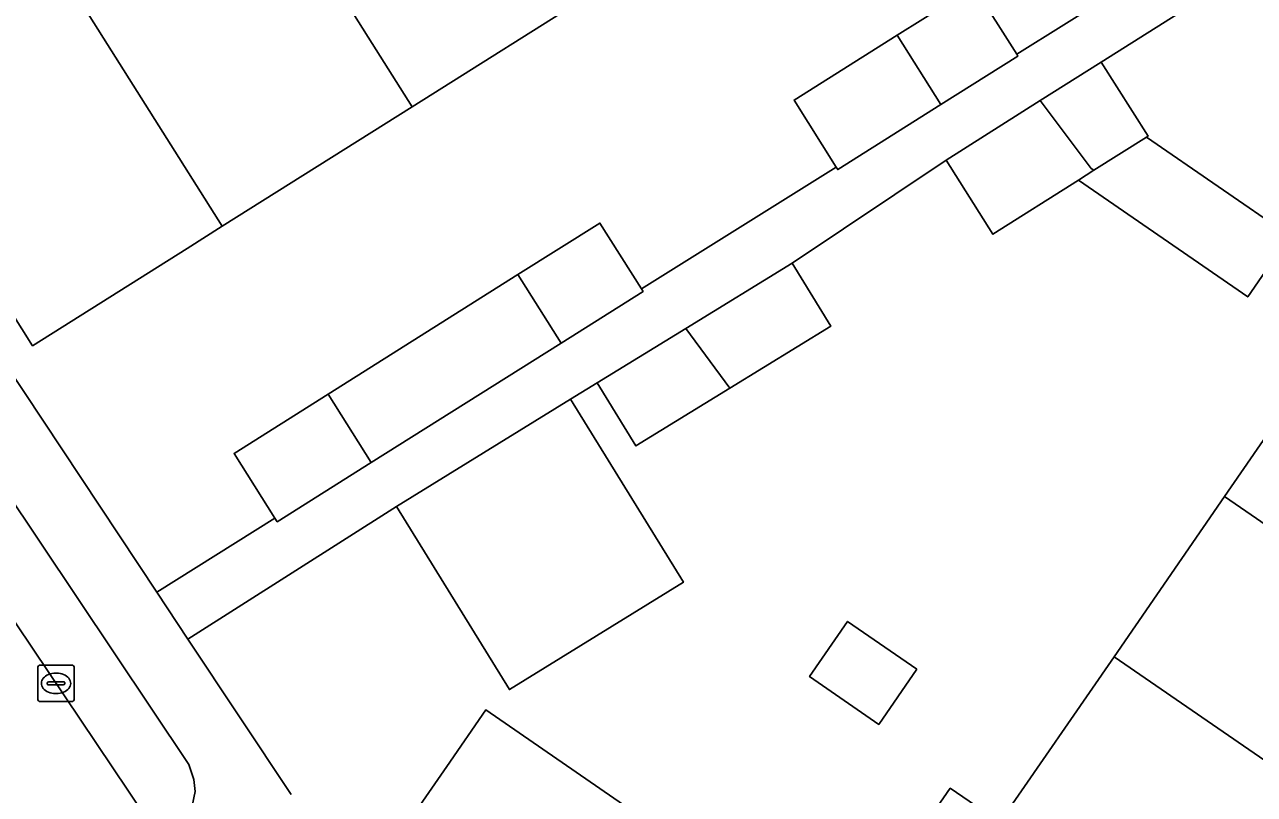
# Model space of a CAD drawing. Extents: x 159279 to 160377, y 384531 to 385888.
# Drawn here: x 159863.46 to 159897.13, y 385157.4 to 385178.48 of the extents above; entities that cross this region are included whole.
import ezdxf

# ---------------------------------------------------------------- set-up
doc = ezdxf.new("R2010")
doc.units = 0
for name, color, linetype in [('IMGEO_Erf', 7, 'Continuous'), ('IMGEO_Kolk', 7, 'Continuous'), ('IMGEO_Muur', 7, 'Continuous'), ('IMGEO_Pand', 7, 'Continuous'), ('IMGEO_Parkeervlak_open', 7, 'Continuous'), ('IMGEO_Rijbaan_lokaal_open', 7, 'Continuous'), ('IMGEO_Voetpad_open', 7, 'Continuous')]:
    doc.layers.add(name, color=color, linetype=linetype)

msp = doc.modelspace()

# ---------------------------------------------------------------- linework, layer by layer
at = {"layer": 'IMGEO_Erf'}
for points in [[(159862.936, 385169.188), (159867.081, 385162.938), (159870.316, 385164.963), (159869.197, 385166.739), (159871.772, 385168.361), (159876.967, 385171.634), (159879.212, 385173.048), (159880.349, 385171.244), (159885.681, 385174.582), (159884.527, 385176.414), (159887.347, 385178.19), (159889.457, 385179.52), (159890.621, 385177.674), (159894.484, 385180.092)], [(159879.261, 385179.507), (159874.068, 385176.234), (159868.874, 385172.961), (159867.912, 385172.355), (159863.681, 385169.689), (159858.428, 385178.036)], [(159895.697, 385179.205), (159892.934, 385177.458), (159894.217, 385175.43), (159894.173, 385175.402), (159898.099, 385172.695), (159896.947, 385171.025), (159892.31, 385174.223), (159889.972, 385172.743), (159888.688, 385174.771), (159884.476, 385171.952), (159885.537, 385170.227), (159882.771, 385168.526), (159880.197, 385166.944), (159879.137, 385168.669), (159878.406, 385168.22), (159881.498, 385163.208), (159876.733, 385160.269), (159873.641, 385165.281), (159867.935, 385161.65), (159870.757, 385157.393)], [(159897.601, 385151.011), (159896.444, 385151.807), (159895.341, 385152.536), (159894.427, 385151.153), (159895.53, 385150.424), (159890.646, 385143.033), (159890.637, 385143.039), (159888.349, 385144.552), (159887.521, 385143.362), (159874.297, 385152.571), (159874.323, 385152.608), (159875.166, 385153.818), (159873.035, 385155.288), (159875.018, 385158.163), (159876.086, 385159.711), (159883.244, 385154.775), (159884.779, 385157), (159887.241, 385155.301), (159888.804, 385157.568), (159890.159, 385156.635), (159893.285, 385161.168), (159896.313, 385165.558), (159899.34, 385169.948)]]:
    msp.add_lwpolyline(points, dxfattribs=at)
msp.add_lwpolyline([(159887.887, 385160.828), (159886.845, 385159.317), (159884.951, 385160.624), (159885.993, 385162.135)], close=True, dxfattribs=at)
at = {"layer": 'IMGEO_Kolk'}
for p, q in [((159863.822, 385160.015), (159863.822, 385160.867)), ((159863.897, 385160.941), (159864.749, 385160.941)), ((159864.823, 385160.867), (159864.823, 385160.015)), ((159864.31, 385160.721), (159864.335, 385160.721)), ((159864.081, 385160.435), (159864.081, 385160.447)), ((159864.519, 385160.398), (159864.121, 385160.398)), ((159864.124, 385160.484), (159864.522, 385160.484)), ((159864.565, 385160.447), (159864.565, 385160.435)), ((159864.749, 385159.941), (159863.897, 385159.941)), ((159864.333, 385160.161), (159864.308, 385160.161))]:
    msp.add_line(p, q, dxfattribs=at)
for points in [[(159863.822, 385160.015), (159863.822, 385160.867)], [(159863.897, 385160.941), (159864.749, 385160.941)], [(159864.823, 385160.867), (159864.823, 385160.015)], [(159864.749, 385159.941), (159863.897, 385159.941)]]:
    msp.add_lwpolyline(points, dxfattribs=at)
for centre, radius, start, end in [((159863.899, 385160.865), 0.0765, 91.552, 178.448), ((159863.899, 385160.865), 0.0765, 91.552, 178.448), ((159864.747, 385160.865), 0.0765, 1.552, 88.448), ((159864.747, 385160.865), 0.0765, 1.552, 88.448), ((159864.121, 385160.444), 0.0403, 85.8775, 175.7526), ((159864.118, 385160.434), 0.0366, 178.938, 274.7102), ((159864.522, 385160.441), 0.043, 264.8664, 352.4533), ((159864.526, 385160.446), 0.0386, 1.7309, 96.639), ((159863.899, 385160.017), 0.0765, 181.552, 268.448), ((159863.899, 385160.017), 0.0765, 181.552, 268.448), ((159864.747, 385160.017), 0.0765, 271.552, 358.448), ((159864.747, 385160.017), 0.0765, 271.552, 358.448)]:
    msp.add_arc(centre, radius, start, end, dxfattribs=at)
for centre, major_axis, ratio, start_param, end_param in [((159864.309, 385160.441), (-0.387, 0.002), 0.722429, 4.712389, 7.853982), ((159864.334, 385160.441), (-0.39, 0.002), 0.717154, 1.570796, 4.712389)]:
    msp.add_ellipse(centre, major_axis=major_axis, ratio=ratio, start_param=start_param, end_param=end_param, dxfattribs=at)
at = {"layer": 'IMGEO_Muur'}
msp.add_lwpolyline([(159862.936, 385169.188), (159867.081, 385162.938)], dxfattribs=at)
at = {"layer": 'IMGEO_Pand'}
for points in [[(159874.036, 385187.797), (159868.832, 385184.543), (159874.068, 385176.234), (159879.261, 385179.507)], [(159868.832, 385184.543), (159863.628, 385181.288), (159868.874, 385172.961), (159874.068, 385176.234)], [(159863.628, 385181.288), (159858.428, 385178.036), (159863.681, 385169.689), (159867.912, 385172.355), (159868.874, 385172.961)], [(159887.347, 385178.19), (159888.543, 385176.291), (159890.654, 385177.621), (159890.621, 385177.674), (159889.457, 385179.52)], [(159887.347, 385178.19), (159884.527, 385176.414), (159885.681, 385174.582), (159885.724, 385174.514), (159888.543, 385176.291)], [(159892.934, 385177.458), (159891.264, 385176.402), (159892.661, 385174.544), (159892.736, 385174.492), (159894.173, 385175.402), (159894.217, 385175.43)], [(159892.736, 385174.492), (159892.661, 385174.544), (159891.264, 385176.402), (159888.688, 385174.771), (159889.972, 385172.743), (159892.31, 385174.223)], [(159894.173, 385175.402), (159892.736, 385174.492), (159892.31, 385174.223), (159896.947, 385171.025), (159898.099, 385172.695)], [(159876.967, 385171.634), (159878.148, 385169.759), (159880.393, 385171.174), (159880.349, 385171.244), (159879.212, 385173.048)], [(159878.148, 385169.759), (159876.967, 385171.634), (159871.772, 385168.361), (159872.953, 385166.487)], [(159882.771, 385168.526), (159885.537, 385170.227), (159884.476, 385171.952), (159881.559, 385170.159)], [(159881.559, 385170.159), (159879.137, 385168.669), (159880.197, 385166.944), (159882.771, 385168.526)], [(159899.34, 385169.948), (159896.313, 385165.558), (159903.498, 385160.614), (159906.517, 385165.009)], [(159871.772, 385168.361), (159869.197, 385166.739), (159870.316, 385164.963), (159870.378, 385164.865), (159872.953, 385166.487)], [(159878.406, 385168.22), (159873.641, 385165.281), (159876.733, 385160.269), (159881.498, 385163.208)], [(159896.313, 385165.558), (159893.285, 385161.168), (159900.955, 385155.89), (159901.928, 385157.306), (159901.441, 385157.62), (159903.498, 385160.614)], [(159887.887, 385160.828), (159885.993, 385162.135), (159884.951, 385160.624), (159886.845, 385159.317)], [(159893.285, 385161.168), (159890.159, 385156.635), (159896.753, 385152.275), (159896.444, 385151.807), (159897.601, 385151.011), (159897.934, 385151.495), (159900.955, 385155.89)], [(159890.159, 385156.635), (159888.804, 385157.568), (159887.241, 385155.301), (159884.779, 385157), (159883.244, 385154.775), (159876.086, 385159.711), (159875.018, 385158.163), (159873.035, 385155.288), (159875.166, 385153.818), (159874.323, 385152.608), (159874.297, 385152.571), (159887.521, 385143.362), (159888.349, 385144.552), (159890.637, 385143.039), (159890.646, 385143.033), (159895.53, 385150.424), (159894.427, 385151.153), (159895.341, 385152.536), (159896.444, 385151.807), (159896.753, 385152.275)]]:
    msp.add_lwpolyline(points, close=True, dxfattribs=at)
at = {"layer": 'IMGEO_Parkeervlak_open'}
msp.add_lwpolyline([(159853.608, 385176.407), (159868.054, 385154.877), (159868.015, 385154.945), (159867.947, 385155.085), (159867.892, 385155.23), (159867.85, 385155.38), (159867.822, 385155.532), (159867.807, 385155.687), (159867.807, 385155.842), (159867.82, 385155.996), (159867.847, 385156.149), (159867.887, 385156.299), (159868.132, 385157.474), (159868.093, 385157.809), (159867.958, 385158.217), (159856.791, 385174.914)], dxfattribs=at)
at = {"layer": 'IMGEO_Rijbaan_lokaal_open'}
msp.add_lwpolyline([(159853.608, 385176.407), (159853.248, 385176.954), (159849.387, 385182.561), (159847.829, 385184.862), (159837.002, 385200.849), (159833.069, 385198.157), (159840.901, 385186.663), (159841.057, 385186.434), (159857.139, 385162.87), (159857.201, 385162.791), (159861.068, 385157.14), (159866.21, 385149.545), (159866.661, 385148.872), (159869.591, 385152.88), (159869.474, 385153.014), (159869.359, 385153.15), (159868.054, 385154.877)], close=True, dxfattribs=at)
at = {"layer": 'IMGEO_Voetpad_open'}
msp.add_lwpolyline([(159884.476, 385171.952), (159888.688, 385174.771), (159891.264, 385176.402), (159892.934, 385177.458), (159895.697, 385179.205), (159894.484, 385180.092), (159890.621, 385177.674), (159890.654, 385177.621), (159888.543, 385176.291), (159885.724, 385174.514), (159885.681, 385174.582), (159880.349, 385171.244), (159880.393, 385171.174), (159878.148, 385169.759), (159872.953, 385166.487), (159870.378, 385164.865), (159870.316, 385164.963), (159867.081, 385162.938), (159867.935, 385161.65), (159873.641, 385165.281), (159878.406, 385168.22), (159879.137, 385168.669), (159881.559, 385170.159)], close=True, dxfattribs=at)
for points in [[(159856.791, 385174.914), (159867.958, 385158.217), (159868.093, 385157.809), (159868.132, 385157.474), (159867.887, 385156.299)], [(159870.757, 385157.393), (159867.935, 385161.65), (159867.081, 385162.938), (159862.936, 385169.188)]]:
    msp.add_lwpolyline(points, dxfattribs=at)

doc.saveas('drawing.dxf')
